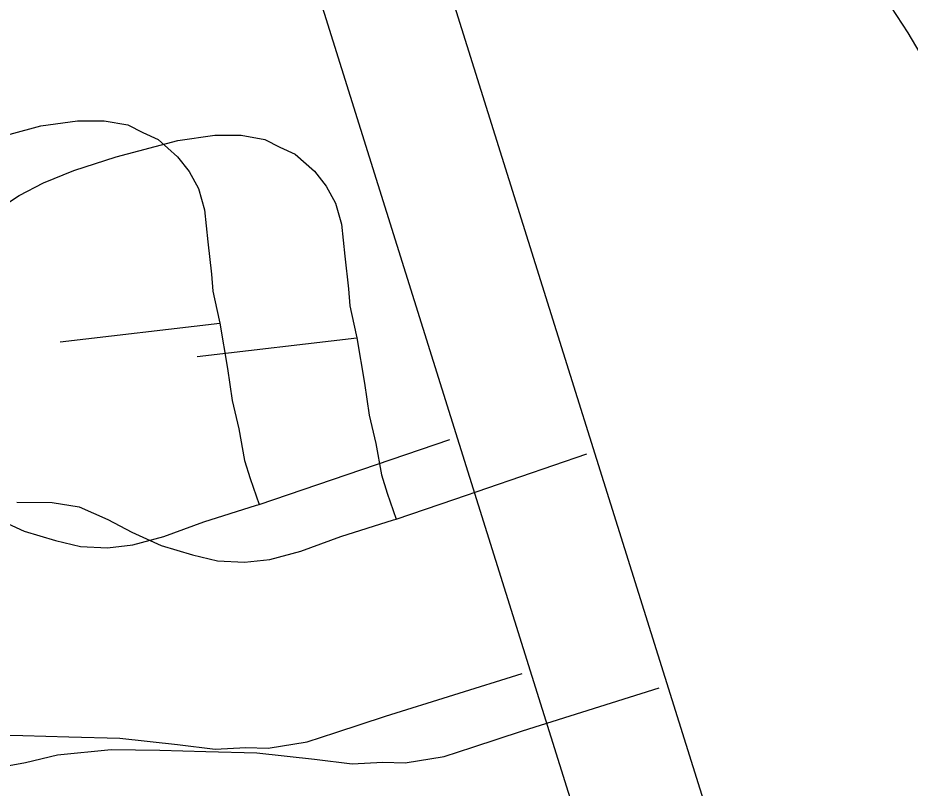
# Model space of a CAD drawing. Extents: x -38.2 to 41.9, y -4 to 24.9.
# Drawn here: x 4.294 to 4.857, y 15.801 to 16.287 of the extents above; entities that cross this region are included whole.
import ezdxf

# ---------------------------------------------------------------- set-up
doc = ezdxf.new("R2010")
doc.units = 0
for name, color, linetype in [('GM_X_City_Street', 7, 'Continuous'), ('GM_X_Interchange_Ramps', 7, 'Continuous'), ('GM_X_Interstate_Location', 7, 'Continuous'), ('GM_X_Major_River', 7, 'Continuous'), ('GM_X_State_Route', 7, 'Continuous')]:
    doc.layers.add(name, color=color, linetype=linetype)

msp = doc.modelspace()

# ---------------------------------------------------------------- linework, layer by layer
at = {"layer": 'GM_X_City_Street'}
msp.add_line((4.32045, 16.08301), (4.42111, 16.09471), dxfattribs=at)
for points in [[(4.26932, 16.20887), (4.30823, 16.21933), (4.33142, 16.22257), (4.34809, 16.22255), (4.36317, 16.21991), (4.37253, 16.21513), (4.38227, 16.21073), (4.3945, 16.19981), (4.40185, 16.19052), (4.40765, 16.17976), (4.41149, 16.16638), (4.41365, 16.14621), (4.41579, 16.12566), (4.41667, 16.11502), (4.42076, 16.0967), (4.42111, 16.09471), (4.42607, 16.06621), (4.42899, 16.04602), (4.4331, 16.02808), (4.43677, 16.00825), (4.44029, 15.99678), (4.44591, 15.98043)], [(4.27921, 15.97207), (4.29755, 15.96361), (4.31748, 15.95777), (4.3333, 15.95394), (4.35034, 15.95311), (4.36631, 15.95497), (4.38577, 15.96016), (4.41103, 15.96937), (4.44429, 15.97988), (4.44591, 15.98043), (4.48292, 15.99292), (4.56625, 16.02146)], [(4.26607, 15.83495), (4.29676, 15.83453), (4.32592, 15.83376), (4.35812, 15.83292), (4.3944, 15.82892), (4.4182, 15.82602), (4.43756, 15.82703), (4.45157, 15.82666), (4.47631, 15.83057), (4.49429, 15.83655), (4.52564, 15.84674), (4.61205, 15.87384)]]:
    msp.add_lwpolyline(points, dxfattribs=at)
at = {"layer": 'GM_X_Interchange_Ramps'}
msp.add_lwpolyline([(4.84959, 15.39878), (4.83437, 15.4491), (4.74647, 15.72978), (4.74525, 15.73369), (4.5563, 16.33706)], dxfattribs=at)
at = {"layer": 'GM_X_Interstate_Location'}
msp.add_line((4.40693, 16.07382), (4.50759, 16.08552), dxfattribs=at)
for points in [[(4.27572, 16.16326), (4.29458, 16.17533), (4.30994, 16.18332), (4.32907, 16.19121), (4.3558, 16.19968), (4.3947, 16.21014), (4.41789, 16.21338), (4.43456, 16.21336), (4.44965, 16.21072), (4.45901, 16.20594), (4.46875, 16.20154), (4.48098, 16.19062), (4.48833, 16.18133), (4.49413, 16.17057), (4.49797, 16.15719), (4.50013, 16.13702), (4.50227, 16.11647), (4.50314, 16.10583), (4.50724, 16.08751), (4.50759, 16.08552), (4.51255, 16.05702), (4.51547, 16.03683), (4.51957, 16.01889), (4.52325, 15.99906), (4.52676, 15.98759), (4.53239, 15.97124)], [(4.29304, 15.98188), (4.3154, 15.98167), (4.33238, 15.97894), (4.35036, 15.97088), (4.36569, 15.96288), (4.38403, 15.95443), (4.40396, 15.94858), (4.41978, 15.94475), (4.43681, 15.94392), (4.45278, 15.94578), (4.47225, 15.95097), (4.49751, 15.96018), (4.53077, 15.97069), (4.53239, 15.97124), (4.5694, 15.98373), (4.65273, 16.01228)], [(4.28099, 15.81435), (4.29851, 15.81769), (4.31873, 15.82247), (4.35255, 15.82576), (4.38324, 15.82534), (4.4124, 15.82457), (4.4446, 15.82373), (4.48087, 15.81973), (4.50468, 15.81683), (4.52404, 15.81784), (4.53805, 15.81748), (4.56279, 15.82138), (4.58077, 15.82736), (4.61211, 15.83755), (4.69853, 15.86465)]]:
    msp.add_lwpolyline(points, dxfattribs=at)
at = {"layer": 'GM_X_Major_River'}
msp.add_lwpolyline([(4.79426, 16.44488), (4.79611, 16.41912), (4.79448, 16.40661), (4.79473, 16.39331), (4.79651, 16.38076), (4.79904, 16.36744), (4.80385, 16.35411), (4.80754, 16.34344), (4.81236, 16.33163), (4.81871, 16.32208), (4.83299, 16.30866), (4.84461, 16.29451), (4.85545, 16.27808), (4.86291, 16.26511)], dxfattribs=at)
at = {"layer": 'GM_X_State_Route'}
msp.add_lwpolyline([(4.76311, 15.40797), (4.74789, 15.45829), (4.66, 15.73897), (4.65877, 15.74288), (4.46983, 16.34625)], dxfattribs=at)

doc.saveas('drawing.dxf')
